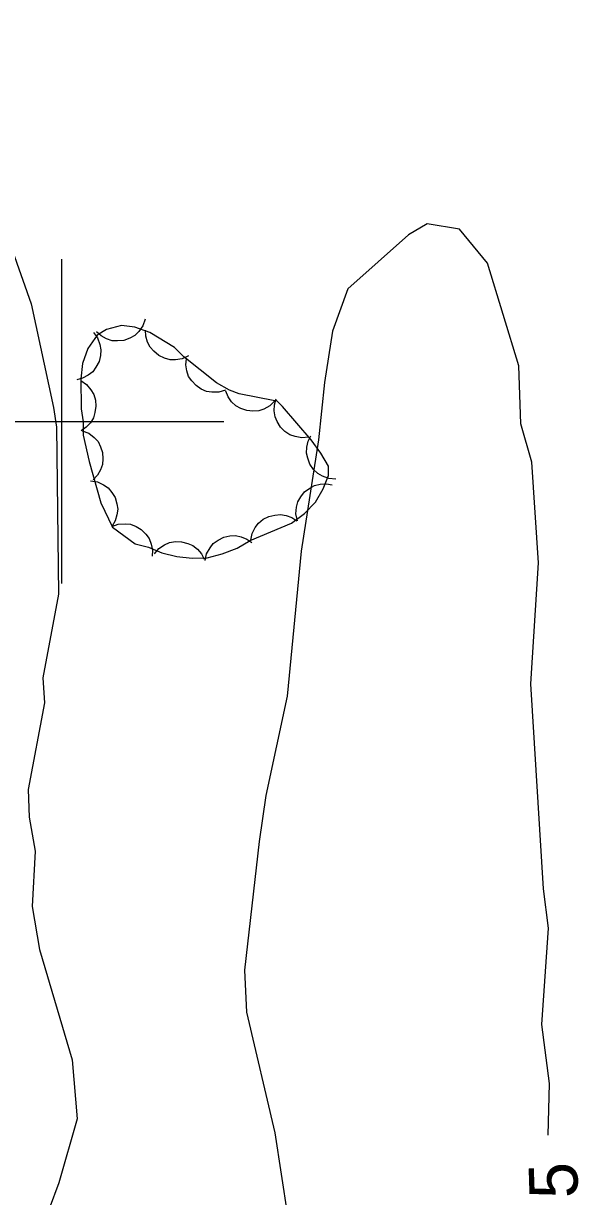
# Model space of a CAD drawing. Extents: x 282461 to 284471, y 5554090 to 5557646.
# Drawn here: x 283597.6 to 283631.9, y 5556352.2 to 5556424.5 of the extents above; entities that cross this region are included whole.
import ezdxf

# ---------------------------------------------------------------- set-up
doc = ezdxf.new("R2010")
doc.units = 0
for name, color, linetype in [('Niveau 1', 7, 'Continuous'), ('Niveau 2', 7, 'Continuous'), ('Niveau 44', 7, 'Continuous'), ('Niveau 61', 7, 'Continuous')]:
    doc.layers.add(name, color=color, linetype=linetype)

msp = doc.modelspace()

# ---------------------------------------------------------------- linework, layer by layer
at = {"layer": 'Niveau 1'}
msp.add_lwpolyline([(283630.01, 5556355.98), (283630.08, 5556359.17), (283629.62, 5556362.82), (283630.02, 5556368.75), (283629.71, 5556371.19), (283628.93, 5556383.82), (283629.42, 5556391.29), (283629, 5556397.5), (283628.31, 5556399.85), (283628.2, 5556403.44), (283626.26, 5556409.76), (283624.53, 5556411.86), (283622.55, 5556412.18), (283621.4, 5556411.51), (283617.65, 5556408.18), (283616.7, 5556405.56), (283616.21, 5556402.41), (283615.84, 5556398.86), (283614.77, 5556392.01), (283613.9, 5556383.07), (283612.59, 5556376.93), (283612.17, 5556374.09), (283611.28, 5556366.16), (283611.4, 5556363.58), (283613.15, 5556356.13), (283613.92, 5556351.04)], dxfattribs=at)
at = {"layer": 'Niveau 2'}
msp.add_lwpolyline([(283591.51, 5556424.55), (283592.92, 5556421.44), (283594.45, 5556419.12), (283595.89, 5556415.13), (283596.33, 5556412.34), (283598.12, 5556407.26), (283599.49, 5556400.86), (283599.67, 5556399.66), (283599.8, 5556389.35), (283598.83, 5556384.2), (283598.93, 5556382.64), (283597.93, 5556377.31), (283598, 5556375.6), (283598.37, 5556373.5), (283598.18, 5556370.1), (283598.62, 5556367.44), (283600.65, 5556360.64), (283600.95, 5556356.99), (283599.83, 5556353.06), (283599.23, 5556351.44)], dxfattribs=at)
at = {"layer": 'Niveau 44'}
for points in [[(283613.15, 5556401.27), (283610.94, 5556401.71), (283610.35, 5556401.93), (283609.54, 5556402.39), (283607.54, 5556403.99), (283606.96, 5556404.57), (283605.44, 5556405.48), (283604.5, 5556405.82), (283603.69, 5556405.92), (283602.76, 5556405.68), (283602.18, 5556405.32), (283601.61, 5556404.51), (283601.28, 5556403.57), (283601.17, 5556402.64), (283601.19, 5556400.79), (283601.32, 5556399.97), (283601.33, 5556399.16), (283601.69, 5556397.54), (283602.42, 5556394.99), (283603.14, 5556393.49), (283604.54, 5556392.46), (283605.36, 5556392.24), (283606.17, 5556391.9), (283607.11, 5556391.68), (283608.04, 5556391.58), (283608.97, 5556391.59), (283609.89, 5556391.83), (283610.82, 5556392.19), (283611.62, 5556392.66), (283614.17, 5556393.73), (283614.97, 5556394.32), (283615.66, 5556395.03), (283616.12, 5556395.85), (283616.46, 5556396.66), (283616.45, 5556397.24), (283615.98, 5556398.05), (283615.39, 5556398.86), (283613.62, 5556400.93), (283613.27, 5556401.27), (283613.15, 5556401.27)], [(283605.14, 5556406.3), (283605, 5556405.89), (283604.75, 5556405.55), (283604.51, 5556405.31), (283604.2, 5556405.13), (283603.84, 5556405), (283603.44, 5556404.97), (283603.11, 5556404.98), (283602.76, 5556405.1), (283602.43, 5556405.28), (283602.15, 5556405.52)], [(283601.96, 5556405.49), (283602.21, 5556405.15), (283602.35, 5556404.75), (283602.42, 5556404.42), (283602.4, 5556404.06), (283602.3, 5556403.69), (283602.11, 5556403.34), (283601.92, 5556403.07), (283601.63, 5556402.85), (283601.29, 5556402.67), (283600.93, 5556402.57)], [(283607.83, 5556404.05), (283607.43, 5556403.87), (283607.02, 5556403.81), (283606.68, 5556403.81), (283606.33, 5556403.91), (283605.99, 5556404.07), (283605.69, 5556404.33), (283605.46, 5556404.58), (283605.3, 5556404.9), (283605.19, 5556405.27), (283605.17, 5556405.64)], [(283610.1, 5556401.94), (283609.69, 5556401.81), (283609.27, 5556401.81), (283608.93, 5556401.85), (283608.6, 5556402), (283608.29, 5556402.21), (283608.02, 5556402.51), (283607.83, 5556402.78), (283607.71, 5556403.12), (283607.66, 5556403.5), (283607.69, 5556403.87)], [(283601.17, 5556402.52), (283601.53, 5556402.28), (283601.8, 5556401.96), (283601.98, 5556401.67), (283602.08, 5556401.32), (283602.11, 5556400.94), (283602.05, 5556400.55), (283601.96, 5556400.23), (283601.77, 5556399.92), (283601.51, 5556399.64), (283601.2, 5556399.43)], [(283613.15, 5556401.27), (283612.84, 5556400.97), (283612.47, 5556400.77), (283612.15, 5556400.65), (283611.79, 5556400.63), (283611.41, 5556400.67), (283611.04, 5556400.81), (283610.74, 5556400.97), (283610.48, 5556401.22), (283610.26, 5556401.53), (283610.12, 5556401.87)], [(283615.24, 5556399.04), (283614.81, 5556398.99), (283614.4, 5556399.07), (283614.07, 5556399.17), (283613.77, 5556399.38), (283613.5, 5556399.65), (283613.3, 5556399.99), (283613.16, 5556400.29), (283613.11, 5556400.65), (283613.13, 5556401.03), (283613.22, 5556401.39)], [(283601.27, 5556399.43), (283601.67, 5556399.27), (283602, 5556399.01), (283602.24, 5556398.77), (283602.4, 5556398.44), (283602.52, 5556398.08), (283602.54, 5556397.69), (283602.52, 5556397.35), (283602.39, 5556397.01), (283602.2, 5556396.68), (283601.94, 5556396.41)], [(283616.91, 5556396.45), (283616.48, 5556396.48), (283616.09, 5556396.63), (283615.79, 5556396.79), (283615.53, 5556397.04), (283615.31, 5556397.36), (283615.18, 5556397.73), (283615.09, 5556398.05), (283615.11, 5556398.41), (283615.2, 5556398.79), (283615.36, 5556399.12)], [(283601.77, 5556396.34), (283602.2, 5556396.28), (283602.58, 5556396.1), (283602.86, 5556395.91), (283603.1, 5556395.63), (283603.29, 5556395.31), (283603.4, 5556394.93), (283603.46, 5556394.6), (283603.41, 5556394.24), (283603.3, 5556393.87), (283603.11, 5556393.55)], [(283614.54, 5556393.87), (283614.45, 5556394.3), (283614.49, 5556394.71), (283614.56, 5556395.05), (283614.74, 5556395.36), (283614.98, 5556395.66), (283615.3, 5556395.89), (283615.59, 5556396.06), (283615.94, 5556396.14), (283616.33, 5556396.16), (283616.69, 5556396.09)], [(283611.66, 5556392.68), (283611.74, 5556393.1), (283611.94, 5556393.47), (283612.14, 5556393.74), (283612.43, 5556393.97), (283612.77, 5556394.14), (283613.15, 5556394.23), (283613.49, 5556394.27), (283613.84, 5556394.21), (283614.2, 5556394.08), (283614.51, 5556393.87)], [(283603.09, 5556393.53), (283603.49, 5556393.67), (283603.91, 5556393.69), (283604.25, 5556393.66), (283604.59, 5556393.53), (283604.91, 5556393.33), (283605.19, 5556393.05), (283605.4, 5556392.78), (283605.52, 5556392.44), (283605.59, 5556392.07), (283605.58, 5556391.7)], [(283608.84, 5556391.42), (283608.94, 5556391.84), (283609.15, 5556392.21), (283609.35, 5556392.48), (283609.65, 5556392.69), (283609.99, 5556392.86), (283610.38, 5556392.94), (283610.71, 5556392.97), (283611.07, 5556392.89), (283611.42, 5556392.75), (283611.73, 5556392.54)], [(283605.72, 5556391.83), (283605.99, 5556392.16), (283606.35, 5556392.39), (283606.65, 5556392.53), (283607.01, 5556392.59), (283607.39, 5556392.58), (283607.77, 5556392.47), (283608.09, 5556392.35), (283608.37, 5556392.12), (283608.62, 5556391.83), (283608.79, 5556391.5)]]:
    msp.add_lwpolyline(points, dxfattribs=at)
at = {"layer": 'Niveau 61'}
for points in [[(283600, 5556390), (283600, 5556410)], [(283590, 5556400), (283610, 5556400)]]:
    msp.add_lwpolyline(points, dxfattribs=at)

# ---------------------------------------------------------------- texts
at = {"layer": 'Niveau 1'}
msp.add_text('5', height=3, rotation=91.86263, dxfattribs=at).set_placement((283631.86, 5556352.13))

doc.saveas('drawing.dxf')
